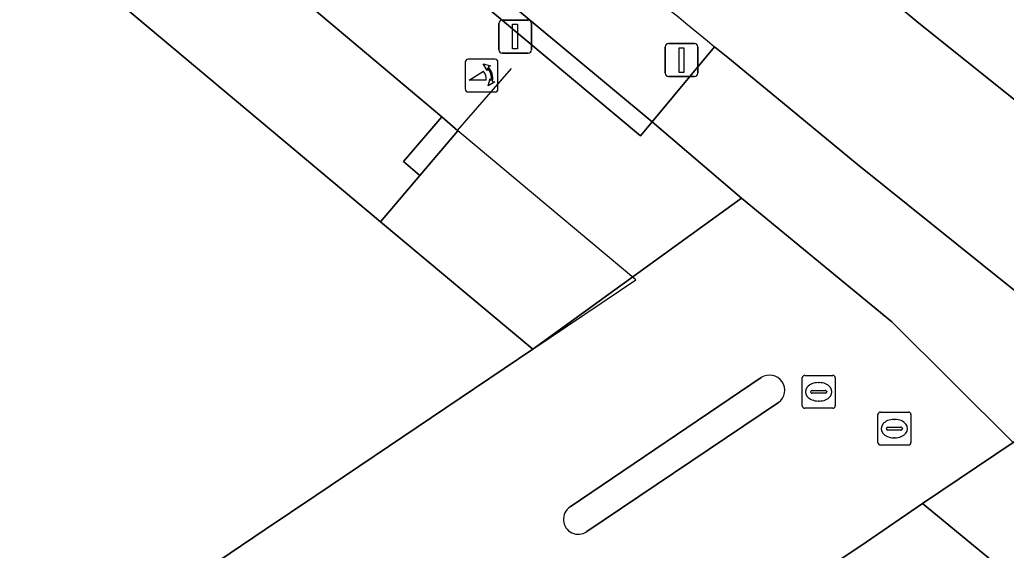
# Model space of a CAD drawing. Extents: x 161087 to 161926, y 382572 to 383873.
# Drawn here: x 161702.41 to 161732.38, y 383048.53 to 383064.63 of the extents above; entities that cross this region are included whole.
import ezdxf

# ---------------------------------------------------------------- set-up
doc = ezdxf.new("R2010")
doc.units = 0
for name, color, linetype in [('IMGEO_Berm_open', 7, 'Continuous'), ('IMGEO_Fietspad_gesloten', 7, 'Continuous'), ('IMGEO_Groenvoorziening', 7, 'Continuous'), ('IMGEO_Kolk', 7, 'Continuous'), ('IMGEO_Lichtmast', 7, 'Continuous'), ('IMGEO_Lijnafwatering', 7, 'Continuous'), ('IMGEO_Muur', 7, 'Continuous'), ('IMGEO_Pand', 7, 'Continuous'), ('IMGEO_Pand_overbouw', 7, 'Continuous'), ('IMGEO_Poller', 7, 'Continuous'), ('IMGEO_Rijbaan_lokaal_open', 7, 'Continuous'), ('IMGEO_Rioolput', 7, 'Continuous'), ('IMGEO_Verkeerseiland_open', 7, 'Continuous'), ('IMGEO_Verkeersregelinstallatiepaal', 7, 'Continuous'), ('IMGEO_Voetgangersgebied_open', 7, 'Continuous'), ('IMGEO_Voetpad_open', 7, 'Continuous')]:
    doc.layers.add(name, color=color, linetype=linetype)

msp = doc.modelspace()

# ---------------------------------------------------------------- linework, layer by layer
at = {"layer": 'IMGEO_Berm_open'}
msp.add_lwpolyline([(161721.983, 383070.995), (161729.657, 383064.576), (161735.548, 383059.871), (161743.624, 383053.851), (161744.951, 383055.605), (161741.881, 383058.075), (161741.582, 383057.705), (161732.985, 383064.662), (161733.305, 383065.058), (161732.255, 383065.912), (161731.375, 383066.657)], dxfattribs=at)
at = {"layer": 'IMGEO_Fietspad_gesloten'}
for points in [[(161753.187, 383046.682), (161748.415, 383050.259), (161743.624, 383053.851), (161735.548, 383059.871), (161729.657, 383064.576), (161721.983, 383070.995)], [(161723.517, 383063.812), (161723.915, 383063.486), (161725.575, 383062.121), (161727.845, 383060.246), (161732.417, 383056.586), (161732.861, 383056.236), (161735.87, 383053.996), (161737.819, 383052.545), (161740.068, 383050.87), (161745.698, 383046.661), (161750.491, 383043.059)]]:
    msp.add_lwpolyline(points, dxfattribs=at)
msp.add_arc((161973.346, 383368.757), 394.216, 229.36234, 230.67362, dxfattribs=at)
at = {"layer": 'IMGEO_Groenvoorziening'}
msp.add_lwpolyline([(161687.9, 383089.84), (161703.96, 383076.221), (161721.616, 383061.535), (161723.517, 383063.812)], dxfattribs=at)
msp.add_arc((161973.346, 383368.757), 394.216, 229.36234, 230.67362, dxfattribs=at)
at = {"layer": 'IMGEO_Kolk'}
for p, q in [((161726.179, 383052.913), (161726.179, 383053.765)), ((161726.254, 383053.839), (161727.106, 383053.839)), ((161726.667, 383053.619), (161726.692, 383053.619)), ((161727.18, 383053.765), (161727.18, 383052.913)), ((161726.438, 383053.333), (161726.438, 383053.345)), ((161726.876, 383053.296), (161726.478, 383053.296)), ((161726.481, 383053.382), (161726.879, 383053.382)), ((161726.922, 383053.345), (161726.922, 383053.333)), ((161726.69, 383053.059), (161726.665, 383053.059)), ((161727.106, 383052.839), (161726.254, 383052.839))]:
    msp.add_line(p, q, dxfattribs=at)
for points in [[(161726.179, 383052.913), (161726.179, 383053.765)], [(161726.254, 383053.839), (161727.106, 383053.839)], [(161727.18, 383053.765), (161727.18, 383052.913)], [(161727.106, 383052.839), (161726.254, 383052.839)]]:
    msp.add_lwpolyline(points, dxfattribs=at)
for centre, radius, start, end in [((161726.256, 383053.763), 0.0765, 91.552, 178.448), ((161726.256, 383053.763), 0.0765, 91.552, 178.448), ((161727.104, 383053.763), 0.0765, 1.552, 88.448), ((161727.104, 383053.763), 0.0765, 1.552, 88.448), ((161726.478, 383053.342), 0.0403, 85.8775, 175.7526), ((161726.475, 383053.332), 0.0366, 178.938, 274.7102), ((161726.879, 383053.339), 0.043, 264.8664, 352.4533), ((161726.883, 383053.344), 0.0386, 1.7309, 96.639), ((161726.256, 383052.915), 0.0765, 181.552, 268.448), ((161726.256, 383052.915), 0.0765, 181.552, 268.448), ((161727.104, 383052.915), 0.0765, 271.552, 358.448), ((161727.104, 383052.915), 0.0765, 271.552, 358.448)]:
    msp.add_arc(centre, radius, start, end, dxfattribs=at)
for centre, major_axis, ratio, start_param, end_param in [((161726.666, 383053.339), (-0.387, 0.002), 0.722429, 4.712389, 7.853982), ((161726.691, 383053.339), (-0.39, 0.002), 0.717154, 1.570796, 4.712389)]:
    msp.add_ellipse(centre, major_axis=major_axis, ratio=ratio, start_param=start_param, end_param=end_param, dxfattribs=at)
at = {"layer": 'IMGEO_Lichtmast'}
for p, q in [((161722.015, 383063.007), (161722.015, 383063.807)), ((161722.015, 383063.807), (161722.015, 383063.007)), ((161722.115, 383063.907), (161722.905, 383063.907)), ((161722.905, 383063.907), (161722.115, 383063.907)), ((161723.005, 383063.807), (161723.005, 383063.007)), ((161723.005, 383063.007), (161723.005, 383063.807)), ((161722.905, 383062.907), (161722.115, 383062.907)), ((161722.115, 383062.907), (161722.905, 383062.907))]:
    msp.add_line(p, q, dxfattribs=at)
msp.add_lwpolyline([(161722.435, 383063.782), (161722.585, 383063.782), (161722.585, 383063.032), (161722.435, 383063.032), (161722.435, 383063.782)], dxfattribs=at)
for centre, start, end in [((161722.115, 383063.807), 90, 180), ((161722.115, 383063.807), 90, 180), ((161722.905, 383063.807), 0, 90), ((161722.905, 383063.807), 360, 90), ((161722.115, 383063.007), 180, 270), ((161722.115, 383063.007), 180, 270), ((161722.905, 383063.007), 270, 0), ((161722.905, 383063.007), 270, 0)]:
    msp.add_arc(centre, 0.1, start, end, dxfattribs=at)
at = {"layer": 'IMGEO_Lijnafwatering'}
msp.add_lwpolyline([(161715.71, 383061.269), (161717.348, 383063.151)], dxfattribs=at)
at = {"layer": 'IMGEO_Muur'}
msp.add_lwpolyline([(161687.575, 383089.46), (161703.638, 383075.838), (161721.267, 383061.108), (161721.616, 383061.535), (161703.96, 383076.221), (161687.9, 383089.84)], dxfattribs=at)
at = {"layer": 'IMGEO_Pand'}
msp.add_lwpolyline([(161680.477, 383033.528), (161683.226, 383031.231), (161684.713, 383032.232), (161685.68, 383031.466), (161688.096, 383033.083), (161689.569, 383034.07), (161688.668, 383034.893), (161690.613, 383036.202), (161693.1, 383037.875), (161698.184, 383041.296), (161702.343, 383044.095), (161707.387, 383047.489), (161709.865, 383049.157), (161711.405, 383050.194), (161717.993, 383054.629), (161713.365, 383058.502), (161669.31, 383095.372)], dxfattribs=at)
msp.add_lwpolyline([(161715.72, 383061.261), (161715.225, 383061.684), (161714.067, 383060.328), (161714.563, 383059.905)], close=True, dxfattribs=at)
at = {"layer": 'IMGEO_Pand_overbouw'}
msp.add_lwpolyline([(161669.31, 383095.372), (161713.365, 383058.502), (161717.993, 383054.629), (161721.121, 383056.735), (161715.72, 383061.261), (161714.563, 383059.905), (161714.067, 383060.328), (161715.225, 383061.684), (161709.757, 383066.284)], dxfattribs=at)
at = {"layer": 'IMGEO_Poller'}
for p, q in [((161715.938, 383063.342), (161715.938, 383062.535)), ((161715.938, 383063.342), (161715.938, 383062.535)), ((161716.84, 383063.437), (161716.032, 383063.437)), ((161716.84, 383063.437), (161716.032, 383063.437)), ((161716.934, 383062.535), (161716.934, 383063.342)), ((161716.934, 383062.535), (161716.934, 383063.342)), ((161716.032, 383062.44), (161716.84, 383062.44)), ((161716.032, 383062.44), (161716.84, 383062.44))]:
    msp.add_line(p, q, dxfattribs=at)
for points in [[(161716.617, 383063.166), (161716.605, 383063.093), (161716.48, 383063.298)], [(161716.48, 383063.298), (161716.711, 383063.232), (161716.64, 383063.2)], [(161716.573, 383062.793), (161716.06, 383062.793), (161716.49, 383063.068)], [(161716.633, 383062.621), (161716.699, 383062.852), (161716.729, 383062.784)], [(161716.765, 383062.757), (161716.837, 383062.746), (161716.633, 383062.621)]]:
    msp.add_lwpolyline(points, dxfattribs=at)
for centre, radius, start, end in [((161716.032, 383063.342), 0.0946, 90, 180), ((161716.032, 383063.342), 0.0946, 90, 180), ((161716.259, 383062.853), 0.516, 349.3569, 42.2912), ((161716.84, 383063.342), 0.0946, 0, 90), ((161716.84, 383063.342), 0.0946, 0, 90), ((161716.245, 383062.843), 0.332, 351.3247, 42.4854), ((161716.259, 383062.853), 0.476, 351.7527, 41.1691), ((161716.032, 383062.535), 0.0946, 180, 270), ((161716.032, 383062.535), 0.0946, 180, 270), ((161716.84, 383062.535), 0.0946, 270, 0), ((161716.84, 383062.535), 0.0946, 270, 0)]:
    msp.add_arc(centre, radius, start, end, dxfattribs=at)
at = {"layer": 'IMGEO_Rijbaan_lokaal_open'}
for points in [[(161705.429, 383033.59), (161728.12, 383048.78), (161729.831, 383049.954), (161732.583, 383051.796), (161728.898, 383055.462), (161724.335, 383059.22), (161717.993, 383054.629), (161711.405, 383050.194), (161709.865, 383049.157), (161707.387, 383047.489), (161702.343, 383044.095), (161698.184, 383041.296), (161693.1, 383037.875), (161690.613, 383036.202), (161688.668, 383034.893), (161689.569, 383034.07), (161688.096, 383033.083), (161688.697, 383032.196), (161686.406, 383030.692)], [(161719.126, 383049.843), (161724.932, 383053.771)], [(161725.459, 383053.01), (161719.634, 383049.096)]]:
    msp.add_lwpolyline(points, dxfattribs=at)
for centre, radius, start, end in [((161725.185, 383053.383), 0.463, 306.3387, 123.0673), ((161719.375, 383049.466), 0.452, 123.5006, 304.935)]:
    msp.add_arc(centre, radius, start, end, dxfattribs=at)
at = {"layer": 'IMGEO_Rioolput'}
for p, q in [((161728.553, 383052.722), (161729.405, 383052.722)), ((161728.478, 383051.796), (161728.478, 383052.648)), ((161728.966, 383052.502), (161728.991, 383052.502)), ((161729.479, 383052.648), (161729.479, 383051.796)), ((161728.737, 383052.216), (161728.737, 383052.228)), ((161729.175, 383052.179), (161728.777, 383052.179)), ((161728.78, 383052.265), (161729.178, 383052.265)), ((161729.221, 383052.228), (161729.221, 383052.216)), ((161728.989, 383051.942), (161728.964, 383051.942)), ((161729.405, 383051.722), (161728.553, 383051.722))]:
    msp.add_line(p, q, dxfattribs=at)
for points in [[(161728.553, 383052.722), (161729.405, 383052.722)], [(161728.478, 383051.796), (161728.478, 383052.648)], [(161729.479, 383052.648), (161729.479, 383051.796)], [(161729.405, 383051.722), (161728.553, 383051.722)]]:
    msp.add_lwpolyline(points, dxfattribs=at)
for centre, radius, start, end in [((161728.555, 383052.646), 0.0765, 91.552, 178.448), ((161728.555, 383052.646), 0.0765, 91.552, 178.448), ((161729.403, 383052.646), 0.0765, 1.552, 88.448), ((161729.403, 383052.646), 0.0765, 1.552, 88.448), ((161728.777, 383052.225), 0.0403, 85.8775, 175.7526), ((161728.774, 383052.215), 0.0366, 178.938, 274.7102), ((161729.178, 383052.222), 0.043, 264.8664, 352.4533), ((161729.182, 383052.227), 0.0386, 1.7309, 96.639), ((161728.555, 383051.798), 0.0765, 181.552, 268.448), ((161728.555, 383051.798), 0.0765, 181.552, 268.448), ((161729.403, 383051.798), 0.0765, 271.552, 358.448), ((161729.403, 383051.798), 0.0765, 271.552, 358.448)]:
    msp.add_arc(centre, radius, start, end, dxfattribs=at)
for centre, major_axis, ratio, start_param, end_param in [((161728.965, 383052.222), (-0.387, 0.002), 0.722429, 4.712389, 7.853982), ((161728.99, 383052.222), (-0.39, 0.002), 0.717154, 1.570796, 4.712389)]:
    msp.add_ellipse(centre, major_axis=major_axis, ratio=ratio, start_param=start_param, end_param=end_param, dxfattribs=at)
at = {"layer": 'IMGEO_Verkeerseiland_open'}
for points in [[(161724.932, 383053.771), (161719.126, 383049.843)], [(161719.634, 383049.096), (161725.459, 383053.01)]]:
    msp.add_lwpolyline(points, dxfattribs=at)
for centre, radius, start, end in [((161725.185, 383053.383), 0.463, 306.3387, 123.0673), ((161719.375, 383049.466), 0.452, 123.5006, 304.935)]:
    msp.add_arc(centre, radius, start, end, dxfattribs=at)
at = {"layer": 'IMGEO_Verkeersregelinstallatiepaal'}
for p, q in [((161716.96, 383063.722), (161716.96, 383064.522)), ((161716.96, 383064.522), (161716.96, 383063.722)), ((161717.06, 383064.622), (161717.85, 383064.622)), ((161717.85, 383064.622), (161717.06, 383064.622)), ((161717.95, 383064.522), (161717.95, 383063.722)), ((161717.95, 383063.722), (161717.95, 383064.522)), ((161717.85, 383063.622), (161717.06, 383063.622)), ((161717.06, 383063.622), (161717.85, 383063.622))]:
    msp.add_line(p, q, dxfattribs=at)
msp.add_lwpolyline([(161717.38, 383064.497), (161717.53, 383064.497), (161717.53, 383063.747), (161717.38, 383063.747), (161717.38, 383064.497)], dxfattribs=at)
for centre, start, end in [((161717.06, 383064.522), 90, 180), ((161717.06, 383064.522), 90, 180), ((161717.85, 383064.522), 0, 90), ((161717.85, 383064.522), 360, 90), ((161717.06, 383063.722), 180, 270), ((161717.06, 383063.722), 180, 270), ((161717.85, 383063.722), 270, 0), ((161717.85, 383063.722), 270, 0)]:
    msp.add_arc(centre, 0.1, start, end, dxfattribs=at)
at = {"layer": 'IMGEO_Voetgangersgebied_open'}
for points in [[(161669.31, 383095.372), (161713.365, 383058.502), (161714.563, 383059.905), (161714.067, 383060.328), (161715.225, 383061.684), (161709.757, 383066.284)], [(161679.864, 383091.311), (161685.335, 383086.742), (161685.849, 383086.311), (161691.302, 383081.716), (161691.81, 383081.298), (161697.286, 383076.707), (161697.793, 383076.282), (161703.265, 383071.71), (161703.78, 383071.284), (161709.248, 383066.705), (161709.757, 383066.284), (161715.225, 383061.684), (161715.72, 383061.261), (161714.563, 383059.905), (161713.365, 383058.502), (161717.993, 383054.629), (161724.335, 383059.22), (161721.616, 383061.535), (161721.267, 383061.108), (161703.638, 383075.838), (161687.575, 383089.46)]]:
    msp.add_lwpolyline(points, dxfattribs=at)
at = {"layer": 'IMGEO_Voetpad_open'}
msp.add_lwpolyline([(161723.517, 383063.812), (161721.616, 383061.535), (161724.335, 383059.22), (161728.898, 383055.462), (161732.583, 383051.796), (161735.87, 383053.996), (161732.861, 383056.236), (161732.417, 383056.586), (161727.845, 383060.246), (161725.575, 383062.121), (161723.915, 383063.486)], close=True, dxfattribs=at)
for points in [[(161736.371, 383050.568), (161737.819, 383052.545), (161735.87, 383053.996), (161732.583, 383051.796), (161729.831, 383049.954), (161739.062, 383042.359)], [(161739.062, 383042.359), (161729.831, 383049.954), (161728.12, 383048.78), (161705.429, 383033.59), (161707.81, 383030.012), (161730.515, 383045.208), (161741.711, 383028.509), (161743.638, 383029.766), (161741.541, 383032.887), (161744.345, 383034.77)]]:
    msp.add_lwpolyline(points, dxfattribs=at)

doc.saveas('drawing.dxf')
